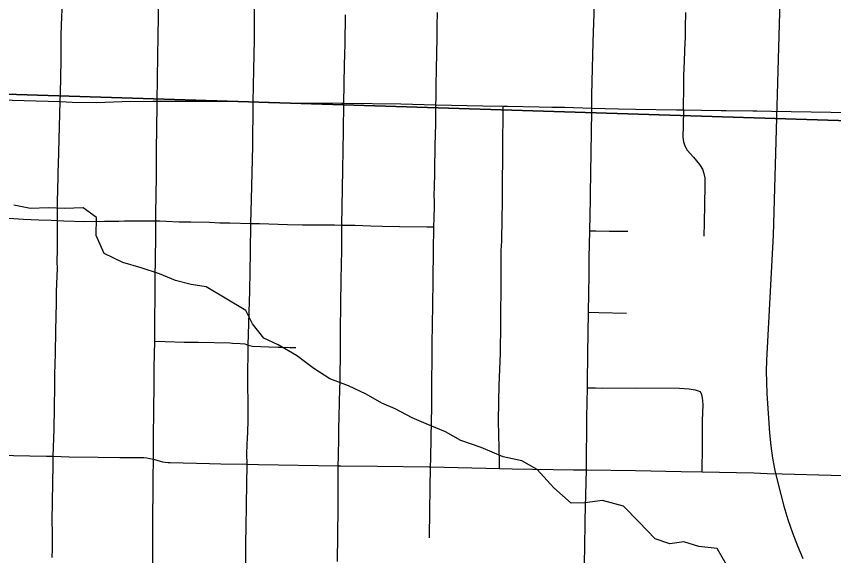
# Model space of a CAD drawing. Extents: x 0 to 34, y 0 to 22.
# Drawn here: x 7.793 to 8.385, y 19.115 to 19.507 of the extents above; entities that cross this region are included whole.
import ezdxf

# ---------------------------------------------------------------- set-up
doc = ezdxf.new("R2010")
doc.units = 0
for name, color, linetype in [('GM_X_City_Street', 7, 'Continuous'), ('GM_X_County_Road', 7, 'Continuous'), ('GM_X_Minor_River', 7, 'Continuous'), ('GM_X_Rail_Line', 7, 'Continuous'), ('GM_X_Section', 7, 'Continuous'), ('GM_X_State_Route', 7, 'Continuous'), ('GM_X_US_Route', 7, 'Continuous')]:
    doc.layers.add(name, color=color, linetype=linetype)

msp = doc.modelspace()

# ---------------------------------------------------------------- linework, layer by layer
at = {"layer": 'GM_X_City_Street'}
for points in [[(7.81876, 19.11425), (7.81885, 19.12037), (7.81888, 19.12512), (7.81889, 19.13245), (7.81875, 19.14041), (7.81881, 19.15465), (7.81933, 19.18134), (7.8194, 19.18753), (7.82017, 19.2071), (7.82048, 19.22282), (7.82072, 19.23828), (7.82071, 19.247), (7.82111, 19.26189), (7.82134, 19.27883), (7.82174, 19.29874), (7.82189, 19.30713), (7.82246, 19.32375), (7.82234, 19.32873), (7.82243, 19.33737), (7.82262, 19.3454), (7.82255, 19.35716), (7.82254, 19.35846), (7.82248, 19.37208), (7.82304, 19.38987), (7.82313, 19.39417), (7.82321, 19.39909), (7.8245, 19.4448), (7.82466, 19.45051), (7.82509, 19.47473), (7.82509, 19.48712), (7.82523, 19.49329), (7.82572, 19.50647), (7.82621, 19.5161)], [(7.95909, 19.10844), (7.95912, 19.12023), (7.95912, 19.12516), (7.95925, 19.13571), (7.9596, 19.15246), (7.96002, 19.18175), (7.96004, 19.18309), (7.95995, 19.1881), (7.96011, 19.19756), (7.96022, 19.1995), (7.96075, 19.21254), (7.9607, 19.22626), (7.96061, 19.23927), (7.96065, 19.24548), (7.96082, 19.26533), (7.9609, 19.26823), (7.962, 19.30759), (7.96247, 19.33555), (7.96287, 19.35647), (7.96321, 19.37405), (7.9641, 19.41258), (7.96441, 19.44306), (7.96444, 19.44453), (7.96487, 19.4679), (7.96534, 19.48966), (7.96531, 19.51642)], [(8.02562, 19.11116), (8.02587, 19.13032), (8.02592, 19.13809), (8.026, 19.14228), (8.0261, 19.14711), (8.02607, 19.15633), (8.02615, 19.17172), (8.02613, 19.17602), (8.02619, 19.1806), (8.02629, 19.18767), (8.0266, 19.20119), (8.02654, 19.20859), (8.02675, 19.21508), (8.02714, 19.22778), (8.02752, 19.24266), (8.0277, 19.26438), (8.02772, 19.27737), (8.02777, 19.28168), (8.02808, 19.29467), (8.02809, 19.30394), (8.02828, 19.30939), (8.02836, 19.31857), (8.02845, 19.32343), (8.02854, 19.3271), (8.02866, 19.33626), (8.02872, 19.3527), (8.02877, 19.35523), (8.02933, 19.38183), (8.03001, 19.42335), (8.03024, 19.44362), (8.03063, 19.4714), (8.03116, 19.4868), (8.0315, 19.50775)], [(8.0924, 19.12839), (8.09257, 19.14852), (8.09309, 19.17991), (8.09319, 19.1858), (8.09356, 19.20132), (8.09405, 19.22305), (8.09412, 19.24419), (8.09414, 19.24667), (8.09426, 19.25348), (8.09416, 19.26402), (8.09428, 19.27084), (8.09449, 19.28137), (8.09452, 19.28633), (8.09463, 19.29377), (8.09469, 19.29935), (8.09493, 19.31298), (8.0953, 19.33967), (8.09538, 19.35086), (8.09547, 19.35391), (8.09563, 19.36014), (8.09586, 19.3688), (8.09587, 19.37188), (8.09578, 19.37736), (8.09594, 19.38228), (8.0962, 19.39338), (8.09625, 19.40143), (8.09642, 19.40639), (8.09632, 19.41322), (8.09684, 19.42854), (8.09685, 19.43581), (8.09698, 19.44247), (8.09707, 19.44733), (8.09723, 19.45721), (8.09752, 19.4678), (8.09771, 19.48012), (8.09785, 19.49062), (8.09782, 19.49428), (8.09791, 19.49979), (8.09805, 19.50951)], [(8.27648, 19.43871), (8.27656, 19.44355), (8.27673, 19.45186), (8.2767, 19.46375), (8.27722, 19.47421), (8.27758, 19.48161), (8.2778, 19.48775), (8.27787, 19.4908), (8.27807, 19.49882), (8.27833, 19.50929)], [(8.14303, 19.1786), (8.14298, 19.18224), (8.1428, 19.1936), (8.14244, 19.2131), (8.1426, 19.22739), (8.14285, 19.23922), (8.14371, 19.26218), (8.14408, 19.28381), (8.14407, 19.28616), (8.14417, 19.29357), (8.14439, 19.30656), (8.14424, 19.31709), (8.14438, 19.33194), (8.14439, 19.33688), (8.1447, 19.34356), (8.14488, 19.34781), (8.14495, 19.35585), (8.14525, 19.37571), (8.14556, 19.41474), (8.14579, 19.43588), (8.14585, 19.44142)], [(8.27648, 19.43871), (8.27636, 19.42744), (8.27617, 19.41896), (8.27651, 19.41551), (8.2775, 19.41279), (8.2793, 19.40956), (8.28368, 19.40441), (8.28816, 19.39909), (8.2902, 19.39575), (8.29137, 19.39269), (8.292, 19.38948), (8.29212, 19.38374), (8.29151, 19.35688), (8.29135, 19.34722)], [(7.75655, 19.36197), (7.76231, 19.36163), (7.77992, 19.36062), (7.79781, 19.35959), (7.80895, 19.35902), (7.81787, 19.35871), (7.82254, 19.35846), (7.82716, 19.35822), (7.84226, 19.35781), (7.85661, 19.358), (7.86695, 19.35815), (7.87125, 19.35825), (7.87722, 19.35827), (7.89382, 19.35835)], [(7.89382, 19.35835), (7.89679, 19.35827), (7.90131, 19.35808), (7.91073, 19.35766), (7.91319, 19.35761), (7.91933, 19.35748), (7.9328, 19.35726), (7.94036, 19.35698), (7.94754, 19.35681), (7.96287, 19.35647), (7.96894, 19.35634), (7.98942, 19.35561), (8.00013, 19.35534), (8.00489, 19.35529), (8.01064, 19.35546), (8.02355, 19.35531), (8.02877, 19.35523), (8.03416, 19.35516), (8.03827, 19.35508), (8.04971, 19.35459), (8.05826, 19.35452), (8.07052, 19.35419), (8.09035, 19.35396), (8.09547, 19.35391)], [(8.20861, 19.35117), (8.21299, 19.35104), (8.22268, 19.35078), (8.23334, 19.3507), (8.23611, 19.35073)], [(8.20759, 19.29211), (8.21522, 19.2919), (8.23528, 19.29134)], [(7.89302, 19.27097), (7.9007, 19.27076), (7.9143, 19.27039), (7.92486, 19.2703), (7.94771, 19.26971), (7.94951, 19.26968), (7.955, 19.26932), (7.95829, 19.269), (7.9609, 19.26823), (7.96388, 19.26736), (7.97586, 19.26701), (7.98263, 19.26669), (7.98442, 19.26666), (7.99113, 19.26633), (7.99538, 19.26639)], [(8.20686, 19.23715), (8.21269, 19.2371), (8.21796, 19.23706), (8.24208, 19.23711), (8.27373, 19.23688), (8.28071, 19.23656), (8.28507, 19.23585), (8.28853, 19.23456)], [(8.29008, 19.17627), (8.29013, 19.18162), (8.2902, 19.18977), (8.29038, 19.21334), (8.29069, 19.22509), (8.29038, 19.23004), (8.28977, 19.23241), (8.28853, 19.23456)], [(7.75431, 19.18895), (7.75916, 19.1888), (7.77824, 19.18825), (7.81468, 19.1877), (7.8194, 19.18753), (7.83089, 19.18713), (7.85194, 19.18682), (7.86765, 19.18667), (7.87993, 19.18675), (7.88226, 19.18672), (7.88508, 19.18665), (7.88723, 19.18638), (7.88952, 19.18605), (7.89205, 19.18554)]]:
    msp.add_lwpolyline(points, dxfattribs=at)
at = {"layer": 'GM_X_County_Road'}
msp.add_line((8.09309, 19.17991), (8.14303, 19.1786), dxfattribs=at)
for points in [[(8.21009, 19.44011), (8.21, 19.44949), (8.21036, 19.4594), (8.2111, 19.48797), (8.2121, 19.5158)], [(7.75829, 19.43854), (7.75959, 19.43946), (7.76372, 19.44211), (7.76685, 19.44383), (7.76969, 19.44491), (7.77345, 19.44568), (7.78101, 19.44604), (7.80709, 19.44545), (7.8245, 19.4448)], [(7.8245, 19.4448), (7.83316, 19.44448), (7.85053, 19.44412), (7.86942, 19.44477), (7.89156, 19.44506), (7.89478, 19.44509)], [(7.89478, 19.44509), (7.92524, 19.44514), (7.94888, 19.44499), (7.96444, 19.44453)], [(7.96444, 19.44453), (7.97558, 19.44419), (7.99106, 19.44394), (8.02882, 19.44363), (8.03024, 19.44362)], [(8.03024, 19.44362), (8.07159, 19.4431), (8.09698, 19.44247)], [(8.09698, 19.44247), (8.1309, 19.44163), (8.14585, 19.44142)], [(8.14585, 19.44142), (8.14887, 19.44138), (8.17178, 19.44101), (8.18102, 19.44083), (8.19028, 19.44066), (8.21009, 19.44011)], [(8.20861, 19.35117), (8.20908, 19.37375), (8.20903, 19.3781), (8.20964, 19.40786), (8.21011, 19.43758), (8.21009, 19.44011)], [(8.21009, 19.44011), (8.22938, 19.43956), (8.24175, 19.43921), (8.27152, 19.43875), (8.27648, 19.43871)], [(8.27648, 19.43871), (8.28955, 19.43862), (8.30383, 19.43833), (8.30755, 19.43836), (8.32681, 19.4382), (8.32973, 19.43813)], [(8.32973, 19.43813), (8.34046, 19.43786), (8.38332, 19.43704), (8.42703, 19.43625)], [(8.20759, 19.29211), (8.20803, 19.31912), (8.20819, 19.33153), (8.20861, 19.35117)], [(8.20686, 19.23715), (8.20693, 19.24079), (8.20711, 19.26194), (8.20759, 19.29211)], [(8.2061, 19.17761), (8.20613, 19.17865), (8.20641, 19.21595), (8.20686, 19.23715)], [(7.89205, 19.18554), (7.89449, 19.18464), (7.89691, 19.18397), (7.89859, 19.18357), (7.90074, 19.18317), (7.90288, 19.18299), (7.90436, 19.18296), (7.93287, 19.1824), (7.94094, 19.18219), (7.96002, 19.18175)], [(7.96002, 19.18175), (7.96827, 19.18156), (8.02619, 19.1806)], [(8.02619, 19.1806), (8.02797, 19.18057), (8.05468, 19.18029), (8.09201, 19.17994), (8.09309, 19.17991)], [(8.14303, 19.1786), (8.15231, 19.17835), (8.19677, 19.17768), (8.2061, 19.17761)], [(8.2041, 19.08968), (8.20493, 19.11961), (8.20517, 19.14136), (8.2061, 19.17761)], [(8.2061, 19.17761), (8.24184, 19.17732), (8.27481, 19.17659), (8.29008, 19.17627)], [(8.29008, 19.17627), (8.32748, 19.17548), (8.33733, 19.17517)], [(8.33733, 19.17517), (8.34816, 19.17482), (8.38359, 19.17385), (8.43834, 19.17266), (8.4477, 19.17185), (8.45188, 19.17109)]]:
    msp.add_lwpolyline(points, dxfattribs=at)
at = {"layer": 'GM_X_Minor_River'}
msp.add_lwpolyline([(8.30832, 19.10807), (8.30098, 19.12073), (8.28774, 19.12213), (8.2768, 19.12538), (8.26654, 19.12406), (8.25599, 19.12768), (8.24409, 19.14006), (8.23293, 19.15128), (8.21784, 19.15537), (8.20492, 19.15372), (8.19505, 19.15353), (8.18238, 19.16478), (8.1705, 19.17792), (8.15924, 19.18421), (8.14565, 19.18713), (8.12985, 19.19389), (8.11516, 19.19911), (8.10391, 19.2054), (8.08998, 19.21098), (8.07983, 19.21536), (8.06744, 19.22205), (8.05766, 19.22603), (8.04641, 19.23271), (8.03364, 19.23865), (8.02008, 19.24384), (8.00847, 19.25128), (7.99576, 19.26064), (7.98264, 19.26848), (7.97211, 19.27324), (7.96397, 19.28365), (7.95923, 19.29323), (7.94423, 19.30225), (7.93036, 19.31049), (7.9194, 19.31222), (7.90808, 19.3151), (7.89641, 19.31988), (7.88322, 19.32431), (7.87002, 19.32798), (7.8565, 19.3347), (7.85069, 19.34772), (7.85094, 19.36061), (7.84121, 19.36763), (7.82755, 19.36714), (7.8158, 19.36775), (7.8029, 19.36724), (7.79082, 19.36976)], dxfattribs=at)
at = {"layer": 'GM_X_Rail_Line'}
msp.add_lwpolyline([(8.35856, 19.94363), (8.34147, 19.34782), (8.33682, 19.25732), (8.33657, 19.24927), (8.33663, 19.24121), (8.33701, 19.23317), (8.33893, 19.2043), (8.33976, 19.19522), (8.34103, 19.18619), (8.34273, 19.17724), (8.34486, 19.16837), (8.34942, 19.1513), (8.35223, 19.14163), (8.35547, 19.13209), (8.35912, 19.1227), (8.36319, 19.11348)], dxfattribs=at)
at = {"layer": 'GM_X_Section'}
for points in [[(7.65944, 20.45935), (8.674, 20.43307), (8.64101, 19.4232), (7.63985, 19.45485)], [(7.63985, 19.45485), (8.64101, 19.4232), (8.63932, 18.42286), (7.62229, 18.4397)]]:
    msp.add_lwpolyline(points, close=True, dxfattribs=at)
at = {"layer": 'GM_X_State_Route'}
for points in [[(7.89478, 19.44509), (7.89531, 19.47787), (7.89582, 19.50655), (7.8959, 19.52162)], [(7.89382, 19.35835), (7.89387, 19.36339), (7.89422, 19.39077), (7.8943, 19.40958), (7.89473, 19.44206), (7.89478, 19.44509)], [(7.89302, 19.27097), (7.89307, 19.27385), (7.89345, 19.3165), (7.89376, 19.34606), (7.89382, 19.35835)], [(7.89205, 19.18554), (7.89226, 19.20011), (7.8924, 19.2219), (7.89256, 19.23818), (7.89269, 19.25228), (7.89302, 19.27097)], [(7.89156, 19.09745), (7.89159, 19.10931), (7.89164, 19.1349), (7.89185, 19.17152), (7.89205, 19.18554)]]:
    msp.add_lwpolyline(points, dxfattribs=at)
at = {"layer": 'GM_X_US_Route'}
for points in [[(7.89478, 19.44509), (7.89531, 19.47787), (7.89582, 19.50655), (7.8959, 19.52162)], [(7.89382, 19.35835), (7.89387, 19.36339), (7.89422, 19.39077), (7.8943, 19.40958), (7.89473, 19.44206), (7.89478, 19.44509)], [(7.89302, 19.27097), (7.89307, 19.27385), (7.89345, 19.3165), (7.89376, 19.34606), (7.89382, 19.35835)], [(7.89205, 19.18554), (7.89226, 19.20011), (7.8924, 19.2219), (7.89256, 19.23818), (7.89269, 19.25228), (7.89302, 19.27097)], [(7.89156, 19.09745), (7.89159, 19.10931), (7.89164, 19.1349), (7.89185, 19.17152), (7.89205, 19.18554)]]:
    msp.add_lwpolyline(points, dxfattribs=at)

doc.saveas('drawing.dxf')
